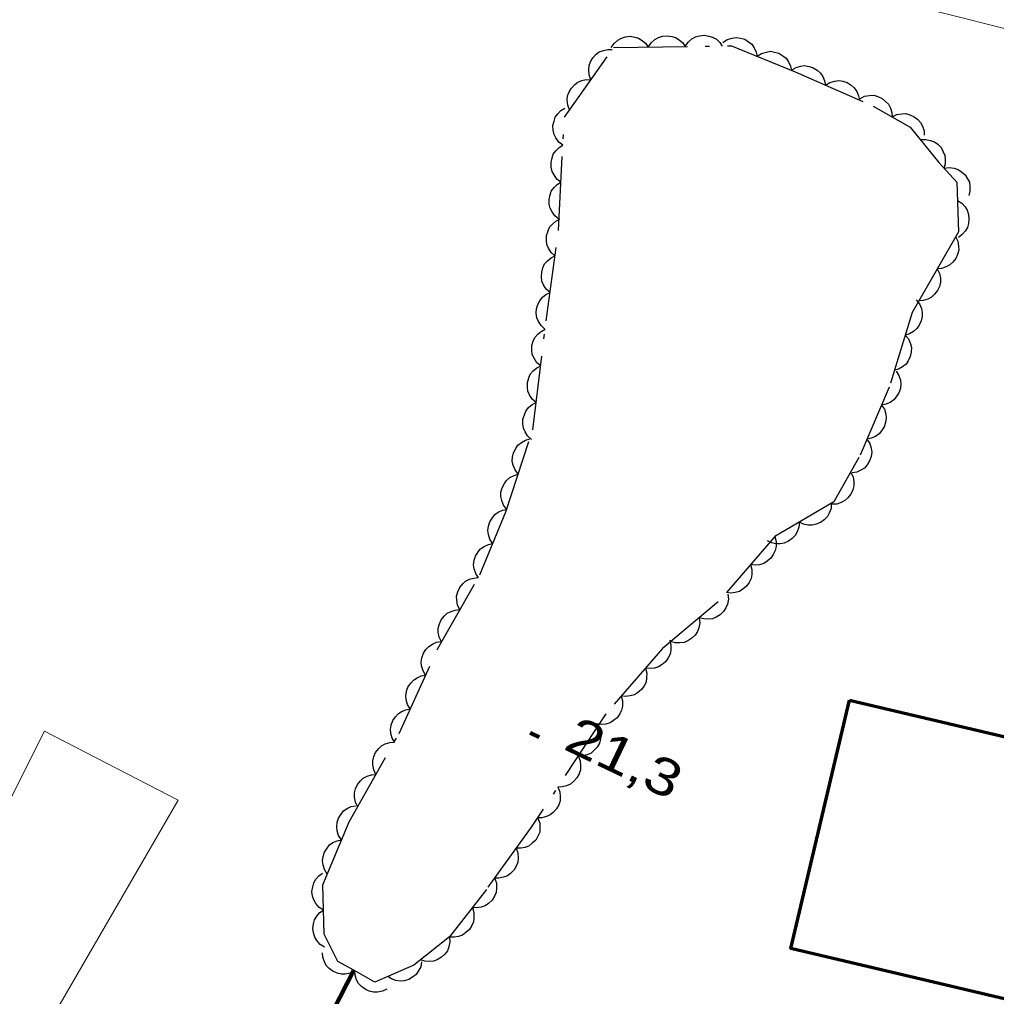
# Model space of a CAD drawing. Extents: x 355726 to 357533, y 5103782 to 5105258.
# Drawn here: x 356652.84 to 356692.45, y 5104547.79 to 5104587.39 of the extents above; entities that cross this region are included whole.
import ezdxf

# ---------------------------------------------------------------- set-up
doc = ezdxf.new("R2010")
doc.units = 0
doc.header["$LTSCALE"] = 0.6
doc.linetypes.add('DOT_DASHED', pattern=[7.7, 5, -1.2, 0.3, -1.2])
doc.linetypes.add('LONG_DASHED', pattern=[7.5, 6, -1.5])
for name, color, linetype, lineweight in [('19', 7, 'Continuous', 13), ('2', 7, 'LONG_DASHED', 13), ('3', 7, 'Continuous', 140), ('31', 7, 'Continuous', 35), ('41', 7, 'DOT_DASHED', 90), ('44', 7, 'Continuous', 25)]:
    doc.layers.add(name, color=color, linetype=linetype, lineweight=lineweight)

msp = doc.modelspace()

# ---------------------------------------------------------------- linework, layer by layer
at = {"layer": '19'}
msp.add_lwpolyline([(356645.11, 5104541.11), (356653.86, 5104558.55), (356659.27, 5104555.75), (356649.94, 5104539.66)], dxfattribs=at)
at = {"layer": '2', "linetype": 'Continuous'}
msp.add_lwpolyline([(356694.33, 5104586.64), (356688.96, 5104587.98), (356679.83, 5104590.75), (356677.29, 5104591.68), (356674.72, 5104592.73), (356672.91, 5104593.55), (356670.91, 5104594.58), (356667.93, 5104596.65), (356666.75, 5104597.71), (356664.98, 5104600.18), (356663.89, 5104602.27), (356662.58, 5104605.18), (356661.87, 5104607.94), (356661, 5104610.59), (356659.79, 5104612.65)], dxfattribs=at)
at = {"layer": '3'}
msp.add_line((356673.55, 5104558.47), (356673.91, 5104558.3), dxfattribs=at)
at = {"layer": '31', "lineweight": 70}
msp.add_lwpolyline([(356686.49, 5104559.8), (356696.64, 5104557.41), (356694.25, 5104547.34), (356684.11, 5104549.74), (356686.49, 5104559.8)], close=True, dxfattribs=at)
at = {"layer": '41'}
msp.add_line((356666.4, 5104548.85), (356660.94, 5104538.27), dxfattribs=at)
at = {"layer": '44'}
for points in [[(356676.83, 5104586.25), (356676.95, 5104586.42), (356677.1, 5104586.55), (356677.24, 5104586.64), (356677.41, 5104586.69), (356677.6, 5104586.71), (356677.79, 5104586.68), (356677.94, 5104586.64), (356678.09, 5104586.54), (356678.23, 5104586.42), (356678.33, 5104586.27)], [(356678.33, 5104586.27), (356678.45, 5104586.45), (356678.6, 5104586.58), (356678.74, 5104586.66), (356678.91, 5104586.71), (356679.1, 5104586.73), (356679.28, 5104586.7), (356679.44, 5104586.66), (356679.59, 5104586.56), (356679.73, 5104586.44), (356679.83, 5104586.29)], [(356679.83, 5104586.29), (356679.95, 5104586.47), (356680.1, 5104586.6), (356680.24, 5104586.69), (356680.41, 5104586.73), (356680.6, 5104586.75), (356680.78, 5104586.72), (356680.94, 5104586.68), (356681.09, 5104586.59), (356681.23, 5104586.46), (356681.33, 5104586.31)], [(356681.36, 5104586.46), (356681.53, 5104586.58), (356681.73, 5104586.64), (356681.89, 5104586.66), (356682.07, 5104586.64), (356682.24, 5104586.59), (356682.4, 5104586.49), (356682.53, 5104586.39), (356682.63, 5104586.24), (356682.71, 5104586.07), (356682.75, 5104585.9)], [(356676, 5104584.95), (356675.93, 5104585.15), (356675.92, 5104585.35), (356675.93, 5104585.52), (356675.99, 5104585.68), (356676.08, 5104585.84), (356676.22, 5104585.98), (356676.34, 5104586.08), (356676.51, 5104586.14), (356676.69, 5104586.18), (356676.87, 5104586.18)], [(356682.75, 5104585.9), (356682.92, 5104586.01), (356683.12, 5104586.07), (356683.28, 5104586.1), (356683.45, 5104586.07), (356683.63, 5104586.02), (356683.79, 5104585.92), (356683.92, 5104585.82), (356684.02, 5104585.67), (356684.1, 5104585.5), (356684.14, 5104585.33)], [(356684.14, 5104585.33), (356684.32, 5104585.44), (356684.51, 5104585.5), (356684.67, 5104585.52), (356684.85, 5104585.49), (356685.02, 5104585.43), (356685.18, 5104585.33), (356685.31, 5104585.22), (356685.41, 5104585.08), (356685.48, 5104584.91), (356685.51, 5104584.73)], [(356675.14, 5104583.73), (356675.07, 5104583.92), (356675.05, 5104584.13), (356675.06, 5104584.29), (356675.12, 5104584.46), (356675.22, 5104584.61), (356675.35, 5104584.75), (356675.48, 5104584.85), (356675.64, 5104584.92), (356675.82, 5104584.96), (356676, 5104584.95)], [(356685.51, 5104584.73), (356685.69, 5104584.84), (356685.89, 5104584.89), (356686.05, 5104584.92), (356686.22, 5104584.89), (356686.4, 5104584.83), (356686.56, 5104584.73), (356686.68, 5104584.62), (356686.78, 5104584.47), (356686.85, 5104584.3), (356686.89, 5104584.13)], [(356686.91, 5104584.18), (356687.1, 5104584.28), (356687.3, 5104584.31), (356687.47, 5104584.32), (356687.64, 5104584.27), (356687.81, 5104584.19), (356687.95, 5104584.07), (356688.07, 5104583.96), (356688.15, 5104583.8), (356688.2, 5104583.62), (356688.22, 5104583.44)], [(356674.87, 5104582.3), (356674.7, 5104582.42), (356674.58, 5104582.59), (356674.51, 5104582.73), (356674.47, 5104582.9), (356674.46, 5104583.09), (356674.51, 5104583.27), (356674.56, 5104583.43), (356674.66, 5104583.57), (356674.79, 5104583.7), (356674.95, 5104583.79)], [(356688.22, 5104583.44), (356688.41, 5104583.54), (356688.61, 5104583.57), (356688.77, 5104583.58), (356688.94, 5104583.53), (356689.11, 5104583.45), (356689.26, 5104583.33), (356689.37, 5104583.22), (356689.45, 5104583.06), (356689.51, 5104582.88), (356689.52, 5104582.7)], [(356674.79, 5104580.8), (356674.63, 5104580.92), (356674.51, 5104581.09), (356674.43, 5104581.23), (356674.39, 5104581.41), (356674.39, 5104581.59), (356674.43, 5104581.78), (356674.48, 5104581.93), (356674.58, 5104582.07), (356674.72, 5104582.2), (356674.87, 5104582.3)], [(356689.36, 5104582.52), (356689.57, 5104582.53), (356689.77, 5104582.49), (356689.93, 5104582.43), (356690.07, 5104582.33), (356690.2, 5104582.2), (356690.29, 5104582.03), (356690.35, 5104581.88), (356690.37, 5104581.7), (356690.36, 5104581.52), (356690.31, 5104581.35)], [(356690.32, 5104581.36), (356690.53, 5104581.39), (356690.73, 5104581.36), (356690.89, 5104581.31), (356691.03, 5104581.22), (356691.17, 5104581.09), (356691.27, 5104580.93), (356691.35, 5104580.79), (356691.37, 5104580.61), (356691.37, 5104580.43), (356691.33, 5104580.25)], [(356674.71, 5104579.3), (356674.55, 5104579.43), (356674.43, 5104579.59), (356674.35, 5104579.74), (356674.31, 5104579.91), (356674.31, 5104580.09), (356674.35, 5104580.28), (356674.4, 5104580.43), (356674.51, 5104580.58), (356674.64, 5104580.7), (356674.79, 5104580.8)], [(356690.86, 5104580.06), (356691.04, 5104579.95), (356691.17, 5104579.8), (356691.26, 5104579.66), (356691.31, 5104579.49), (356691.33, 5104579.31), (356691.31, 5104579.12), (356691.27, 5104578.96), (356691.17, 5104578.81), (356691.05, 5104578.67), (356690.91, 5104578.56)], [(356674.55, 5104577.81), (356674.39, 5104577.95), (356674.29, 5104578.12), (356674.22, 5104578.27), (356674.2, 5104578.45), (356674.21, 5104578.63), (356674.27, 5104578.82), (356674.33, 5104578.97), (356674.45, 5104579.1), (356674.59, 5104579.22), (356674.75, 5104579.3)], [(356690.79, 5104578.59), (356690.88, 5104578.41), (356690.91, 5104578.2), (356690.92, 5104578.04), (356690.87, 5104577.87), (356690.8, 5104577.7), (356690.67, 5104577.55), (356690.56, 5104577.44), (356690.4, 5104577.36), (356690.22, 5104577.3), (356690.04, 5104577.29)], [(356674.35, 5104576.32), (356674.19, 5104576.46), (356674.09, 5104576.64), (356674.02, 5104576.79), (356674, 5104576.96), (356674.01, 5104577.15), (356674.06, 5104577.33), (356674.13, 5104577.48), (356674.24, 5104577.61), (356674.39, 5104577.73), (356674.55, 5104577.81)], [(356690.04, 5104577.29), (356690.14, 5104577.1), (356690.17, 5104576.9), (356690.17, 5104576.74), (356690.13, 5104576.57), (356690.05, 5104576.4), (356689.93, 5104576.25), (356689.81, 5104576.14), (356689.66, 5104576.06), (356689.48, 5104576), (356689.3, 5104575.99)], [(356674.14, 5104574.84), (356673.99, 5104574.98), (356673.88, 5104575.15), (356673.82, 5104575.3), (356673.79, 5104575.48), (356673.8, 5104575.66), (356673.86, 5104575.84), (356673.93, 5104575.99), (356674.04, 5104576.13), (356674.18, 5104576.24), (356674.35, 5104576.32)], [(356689.19, 5104576.03), (356689.32, 5104575.87), (356689.4, 5104575.68), (356689.44, 5104575.52), (356689.43, 5104575.35), (356689.39, 5104575.17), (356689.31, 5104575), (356689.22, 5104574.86), (356689.08, 5104574.75), (356688.92, 5104574.65), (356688.75, 5104574.6)], [(356673.97, 5104573.35), (356673.81, 5104573.48), (356673.7, 5104573.66), (356673.63, 5104573.81), (356673.61, 5104573.98), (356673.61, 5104574.17), (356673.67, 5104574.35), (356673.73, 5104574.5), (356673.85, 5104574.63), (356673.99, 5104574.75), (356674.15, 5104574.84)], [(356688.75, 5104574.6), (356688.88, 5104574.44), (356688.96, 5104574.25), (356689, 5104574.09), (356688.99, 5104573.91), (356688.95, 5104573.73), (356688.87, 5104573.56), (356688.78, 5104573.42), (356688.64, 5104573.31), (356688.48, 5104573.22), (356688.31, 5104573.17)], [(356673.78, 5104571.86), (356673.63, 5104572), (356673.52, 5104572.17), (356673.45, 5104572.32), (356673.43, 5104572.49), (356673.43, 5104572.68), (356673.49, 5104572.86), (356673.55, 5104573.01), (356673.66, 5104573.15), (356673.81, 5104573.27), (356673.97, 5104573.35)], [(356688.38, 5104573.14), (356688.49, 5104572.96), (356688.55, 5104572.77), (356688.57, 5104572.61), (356688.55, 5104572.43), (356688.49, 5104572.26), (356688.38, 5104572.1), (356688.28, 5104571.97), (356688.13, 5104571.87), (356687.96, 5104571.8), (356687.79, 5104571.76)], [(356673.6, 5104570.37), (356673.44, 5104570.51), (356673.34, 5104570.68), (356673.27, 5104570.83), (356673.24, 5104571), (356673.25, 5104571.19), (356673.31, 5104571.37), (356673.37, 5104571.52), (356673.48, 5104571.66), (356673.62, 5104571.78), (356673.78, 5104571.86)], [(356687.79, 5104571.76), (356687.9, 5104571.59), (356687.96, 5104571.39), (356687.98, 5104571.23), (356687.95, 5104571.05), (356687.89, 5104570.88), (356687.79, 5104570.72), (356687.69, 5104570.59), (356687.54, 5104570.49), (356687.37, 5104570.42), (356687.19, 5104570.38)], [(356673.06, 5104568.96), (356672.93, 5104569.13), (356672.86, 5104569.32), (356672.82, 5104569.48), (356672.83, 5104569.65), (356672.87, 5104569.83), (356672.96, 5104570), (356673.05, 5104570.14), (356673.19, 5104570.25), (356673.35, 5104570.34), (356673.53, 5104570.39)], [(356687.19, 5104570.38), (356687.31, 5104570.21), (356687.36, 5104570.01), (356687.39, 5104569.85), (356687.36, 5104569.68), (356687.3, 5104569.5), (356687.2, 5104569.34), (356687.1, 5104569.21), (356686.95, 5104569.12), (356686.78, 5104569.04), (356686.6, 5104569.01)], [(356672.59, 5104567.54), (356672.46, 5104567.7), (356672.39, 5104567.89), (356672.35, 5104568.05), (356672.36, 5104568.23), (356672.41, 5104568.41), (356672.5, 5104568.58), (356672.59, 5104568.71), (356672.72, 5104568.82), (356672.89, 5104568.91), (356673.06, 5104568.96)], [(356686.53, 5104569.04), (356686.63, 5104568.85), (356686.66, 5104568.65), (356686.66, 5104568.49), (356686.62, 5104568.32), (356686.54, 5104568.15), (356686.42, 5104568), (356686.3, 5104567.89), (356686.15, 5104567.81), (356685.97, 5104567.75), (356685.79, 5104567.74)], [(356672.02, 5104566.15), (356671.91, 5104566.32), (356671.85, 5104566.52), (356671.83, 5104566.68), (356671.85, 5104566.85), (356671.91, 5104567.03), (356672.01, 5104567.19), (356672.11, 5104567.32), (356672.25, 5104567.42), (356672.42, 5104567.5), (356672.6, 5104567.53)], [(356685.75, 5104567.78), (356685.74, 5104567.57), (356685.66, 5104567.38), (356685.59, 5104567.24), (356685.46, 5104567.11), (356685.31, 5104567), (356685.13, 5104566.93), (356684.98, 5104566.89), (356684.8, 5104566.9), (356684.62, 5104566.94), (356684.46, 5104567.02)], [(356684.46, 5104567.02), (356684.44, 5104566.81), (356684.37, 5104566.62), (356684.29, 5104566.47), (356684.17, 5104566.35), (356684.02, 5104566.24), (356683.84, 5104566.17), (356683.68, 5104566.13), (356683.51, 5104566.14), (356683.33, 5104566.18), (356683.16, 5104566.26)], [(356683.46, 5104566.43), (356683.51, 5104566.23), (356683.51, 5104566.03), (356683.48, 5104565.86), (356683.4, 5104565.7), (356683.3, 5104565.55), (356683.15, 5104565.43), (356683.01, 5104565.34), (356682.84, 5104565.29), (356682.66, 5104565.27), (356682.48, 5104565.3)], [(356671.45, 5104564.76), (356671.34, 5104564.94), (356671.28, 5104565.13), (356671.25, 5104565.29), (356671.28, 5104565.47), (356671.33, 5104565.64), (356671.43, 5104565.81), (356671.53, 5104565.94), (356671.68, 5104566.03), (356671.85, 5104566.11), (356672.02, 5104566.15)], [(356682.48, 5104565.3), (356682.53, 5104565.09), (356682.53, 5104564.89), (356682.5, 5104564.73), (356682.42, 5104564.57), (356682.31, 5104564.42), (356682.17, 5104564.3), (356682.03, 5104564.21), (356681.86, 5104564.16), (356681.68, 5104564.14), (356681.5, 5104564.16)], [(356670.69, 5104563.47), (356670.6, 5104563.65), (356670.57, 5104563.85), (356670.56, 5104564.02), (356670.61, 5104564.19), (356670.69, 5104564.36), (356670.81, 5104564.51), (356670.92, 5104564.62), (356671.08, 5104564.7), (356671.26, 5104564.75), (356671.44, 5104564.77)], [(356681.56, 5104564.1), (356681.58, 5104563.89), (356681.54, 5104563.69), (356681.48, 5104563.54), (356681.38, 5104563.39), (356681.25, 5104563.26), (356681.08, 5104563.17), (356680.94, 5104563.1), (356680.76, 5104563.08), (356680.58, 5104563.09), (356680.4, 5104563.14)], [(356669.95, 5104562.16), (356669.86, 5104562.35), (356669.82, 5104562.55), (356669.82, 5104562.72), (356669.87, 5104562.89), (356669.94, 5104563.05), (356670.06, 5104563.2), (356670.18, 5104563.32), (356670.34, 5104563.4), (356670.51, 5104563.45), (356670.69, 5104563.47)], [(356680.4, 5104563.14), (356680.42, 5104562.93), (356680.38, 5104562.73), (356680.33, 5104562.58), (356680.23, 5104562.44), (356680.1, 5104562.31), (356679.93, 5104562.21), (356679.78, 5104562.14), (356679.61, 5104562.12), (356679.42, 5104562.13), (356679.25, 5104562.18)], [(356669.3, 5104560.81), (356669.2, 5104560.99), (356669.14, 5104561.19), (356669.12, 5104561.35), (356669.15, 5104561.52), (356669.22, 5104561.7), (356669.32, 5104561.86), (356669.43, 5104561.98), (356669.58, 5104562.07), (356669.75, 5104562.15), (356669.93, 5104562.18)], [(356679.2, 5104562.23), (356679.25, 5104562.03), (356679.25, 5104561.83), (356679.22, 5104561.67), (356679.14, 5104561.51), (356679.03, 5104561.36), (356678.89, 5104561.24), (356678.75, 5104561.15), (356678.58, 5104561.1), (356678.4, 5104561.08), (356678.22, 5104561.1)], [(356668.68, 5104559.45), (356668.57, 5104559.62), (356668.52, 5104559.82), (356668.5, 5104559.98), (356668.53, 5104560.16), (356668.59, 5104560.33), (356668.7, 5104560.49), (356668.81, 5104560.61), (356668.96, 5104560.71), (356669.13, 5104560.78), (356669.3, 5104560.81)], [(356678.22, 5104561.1), (356678.27, 5104560.9), (356678.26, 5104560.7), (356678.24, 5104560.53), (356678.16, 5104560.38), (356678.05, 5104560.23), (356677.9, 5104560.1), (356677.77, 5104560.01), (356677.6, 5104559.97), (356677.41, 5104559.95), (356677.23, 5104559.97)], [(356677.23, 5104559.97), (356677.29, 5104559.77), (356677.28, 5104559.56), (356677.25, 5104559.4), (356677.18, 5104559.24), (356677.07, 5104559.09), (356676.92, 5104558.97), (356676.78, 5104558.88), (356676.61, 5104558.83), (356676.43, 5104558.81), (356676.25, 5104558.84)], [(356668.06, 5104558.08), (356667.95, 5104558.26), (356667.9, 5104558.45), (356667.88, 5104558.62), (356667.91, 5104558.79), (356667.97, 5104558.97), (356668.08, 5104559.12), (356668.19, 5104559.25), (356668.33, 5104559.34), (356668.51, 5104559.41), (356668.68, 5104559.45)], [(356676.31, 5104558.79), (356676.39, 5104558.6), (356676.41, 5104558.4), (356676.4, 5104558.23), (356676.35, 5104558.06), (356676.26, 5104557.9), (356676.13, 5104557.76), (356676.01, 5104557.65), (356675.85, 5104557.58), (356675.67, 5104557.54), (356675.49, 5104557.54)], [(356667.29, 5104556.79), (356667.2, 5104556.98), (356667.16, 5104557.18), (356667.16, 5104557.34), (356667.2, 5104557.51), (356667.28, 5104557.68), (356667.4, 5104557.83), (356667.52, 5104557.95), (356667.67, 5104558.03), (356667.85, 5104558.08), (356668.03, 5104558.1)], [(356675.49, 5104557.54), (356675.57, 5104557.34), (356675.59, 5104557.14), (356675.58, 5104556.98), (356675.53, 5104556.81), (356675.44, 5104556.65), (356675.31, 5104556.51), (356675.18, 5104556.4), (356675.02, 5104556.33), (356674.84, 5104556.29), (356674.66, 5104556.28)], [(356666.55, 5104555.49), (356666.46, 5104555.67), (356666.42, 5104555.87), (356666.42, 5104556.04), (356666.46, 5104556.21), (356666.54, 5104556.38), (356666.66, 5104556.53), (356666.78, 5104556.64), (356666.93, 5104556.72), (356667.11, 5104556.78), (356667.29, 5104556.79)], [(356674.66, 5104556.28), (356674.74, 5104556.09), (356674.76, 5104555.89), (356674.76, 5104555.72), (356674.7, 5104555.56), (356674.61, 5104555.39), (356674.48, 5104555.25), (356674.36, 5104555.15), (356674.2, 5104555.08), (356674.02, 5104555.03), (356673.84, 5104555.03)], [(356665.9, 5104554.14), (356665.78, 5104554.31), (356665.72, 5104554.51), (356665.7, 5104554.67), (356665.72, 5104554.85), (356665.78, 5104555.02), (356665.88, 5104555.18), (356665.98, 5104555.31), (356666.13, 5104555.41), (356666.29, 5104555.49), (356666.47, 5104555.52)], [(356673.86, 5104555.02), (356673.93, 5104554.82), (356673.94, 5104554.62), (356673.93, 5104554.45), (356673.86, 5104554.29), (356673.77, 5104554.13), (356673.63, 5104554), (356673.5, 5104553.9), (356673.34, 5104553.83), (356673.16, 5104553.8), (356672.98, 5104553.8)], [(356665.32, 5104552.75), (356665.21, 5104552.93), (356665.15, 5104553.12), (356665.13, 5104553.29), (356665.15, 5104553.46), (356665.2, 5104553.64), (356665.31, 5104553.8), (356665.41, 5104553.93), (356665.55, 5104554.03), (356665.72, 5104554.1), (356665.9, 5104554.14)], [(356672.98, 5104553.8), (356673.05, 5104553.61), (356673.06, 5104553.4), (356673.05, 5104553.24), (356672.98, 5104553.07), (356672.89, 5104552.92), (356672.75, 5104552.78), (356672.63, 5104552.68), (356672.46, 5104552.62), (356672.28, 5104552.58), (356672.1, 5104552.59)], [(356665.17, 5104551.29), (356664.99, 5104551.4), (356664.86, 5104551.56), (356664.77, 5104551.7), (356664.72, 5104551.86), (356664.7, 5104552.05), (356664.73, 5104552.24), (356664.77, 5104552.4), (356664.86, 5104552.55), (356664.98, 5104552.68), (356665.13, 5104552.79)], [(356672.11, 5104552.57), (356672.18, 5104552.38), (356672.18, 5104552.17), (356672.17, 5104552.01), (356672.1, 5104551.85), (356672, 5104551.69), (356671.86, 5104551.56), (356671.72, 5104551.46), (356671.56, 5104551.41), (356671.37, 5104551.38), (356671.2, 5104551.39)], [(356665.2, 5104549.79), (356665.03, 5104549.9), (356664.9, 5104550.06), (356664.81, 5104550.2), (356664.76, 5104550.37), (356664.74, 5104550.55), (356664.76, 5104550.74), (356664.8, 5104550.9), (356664.9, 5104551.05), (356665.02, 5104551.19), (356665.17, 5104551.29)], [(356671.2, 5104551.39), (356671.26, 5104551.19), (356671.26, 5104550.99), (356671.25, 5104550.82), (356671.18, 5104550.66), (356671.08, 5104550.51), (356670.94, 5104550.38), (356670.8, 5104550.28), (356670.64, 5104550.22), (356670.46, 5104550.19), (356670.28, 5104550.2)], [(356670.27, 5104550.21), (356670.29, 5104550), (356670.25, 5104549.8), (356670.19, 5104549.64), (356670.08, 5104549.5), (356669.95, 5104549.38), (356669.78, 5104549.28), (356669.63, 5104549.22), (356669.46, 5104549.21), (356669.27, 5104549.22), (356669.1, 5104549.27)], [(356666.44, 5104548.83), (356666.25, 5104548.73), (356666.05, 5104548.7), (356665.89, 5104548.69), (356665.72, 5104548.73), (356665.55, 5104548.81), (356665.4, 5104548.93), (356665.28, 5104549.04), (356665.2, 5104549.2), (356665.14, 5104549.38), (356665.13, 5104549.56)], [(356669.14, 5104549.2), (356669.11, 5104548.99), (356669.01, 5104548.81), (356668.92, 5104548.68), (356668.78, 5104548.57), (356668.62, 5104548.48), (356668.43, 5104548.43), (356668.27, 5104548.41), (356668.1, 5104548.44), (356667.92, 5104548.5), (356667.77, 5104548.6)], [(356667.74, 5104548.09), (356667.56, 5104548), (356667.36, 5104547.96), (356667.19, 5104547.96), (356667.02, 5104548), (356666.85, 5104548.08), (356666.7, 5104548.2), (356666.59, 5104548.32), (356666.51, 5104548.47), (356666.45, 5104548.65), (356666.44, 5104548.83)]]:
    msp.add_lwpolyline(points, dxfattribs=at)
at = {"layer": '44', "linetype": 'DOT_DASHED'}
msp.add_lwpolyline([(356683.46, 5104566.43), (356681.17, 5104563.78), (356678.91, 5104561.9), (356676.61, 5104559.25), (356673.59, 5104554.65), (356671.77, 5104552.13), (356670.28, 5104550.21), (356668.83, 5104549.06), (356667.25, 5104548.37), (356666.4, 5104548.85), (356665.75, 5104549.21), (356665.19, 5104550.32), (356665.14, 5104552.31), (356666.2, 5104554.87), (356668.23, 5104558.45), (356669.8, 5104561.9), (356671.5, 5104564.88), (356672.56, 5104567.44), (356673.65, 5104570.76), (356674.19, 5104575.18), (356674.69, 5104578.84), (356674.93, 5104583.43), (356676.92, 5104586.25), (356681.71, 5104586.32), (356684.28, 5104585.27), (356687.45, 5104583.88), (356688.95, 5104583.03), (356690.11, 5104581.59), (356690.84, 5104580.79), (356690.9, 5104578.79), (356690.05, 5104577.3), (356689.03, 5104575.51), (356688.1, 5104572.49), (356686.87, 5104569.63), (356685.85, 5104567.84)], close=True, dxfattribs=at)

# ---------------------------------------------------------------- texts
at = {"layer": '3', "width": 1.25}
msp.add_text('21,3   ', height=1.5, rotation=334.423, dxfattribs=at).set_placement((356674.84, 5104557.84))

doc.saveas('drawing.dxf')
